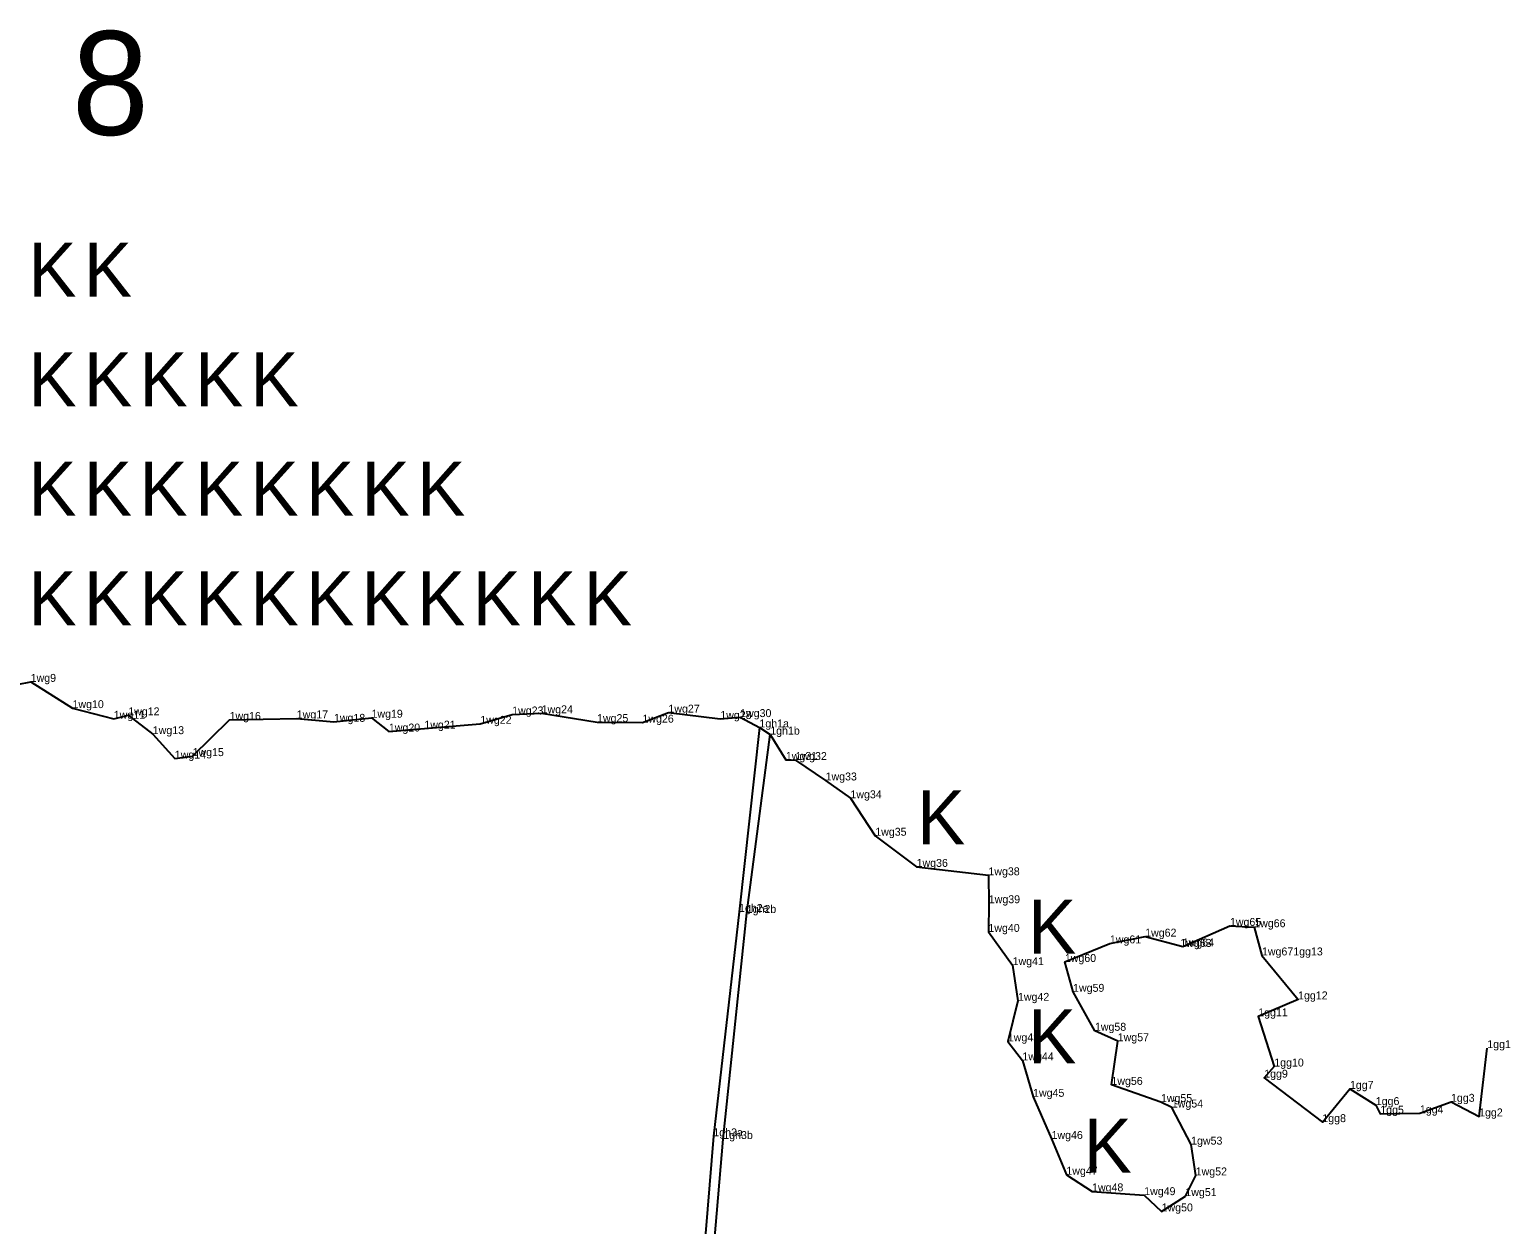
# Model space of a CAD drawing. Extents: x 2072529 to 2268812, y 436423 to 470008.
# Drawn here: x 2077727 to 2078660, y 466165 to 466918 of the extents above; entities that cross this region are included whole.
import ezdxf

# ---------------------------------------------------------------- set-up
doc = ezdxf.new("R2010")
doc.units = 0
for name, color, linetype in [('Old_Level_20', 7, 'Continuous'), ('Old_Level_52', 7, 'Continuous'), ('Old_Level_55', 7, 'Continuous'), ('Old_Level_60', 7, 'Continuous'), ('Old_Level_62', 7, 'Continuous')]:
    doc.layers.add(name, color=color, linetype=linetype)

msp = doc.modelspace()

# ---------------------------------------------------------------- linework, layer by layer
at = {"layer": 'Old_Level_20'}
for p, q in [((2077727.975, 466507.145), (2077727.975, 466507.145)), ((2077754.339, 466490.591), (2077754.339, 466490.591)), ((2077780.327, 466483.888), (2077780.327, 466483.888)), ((2077789.456, 466486.053), (2077789.456, 466486.053)), ((2077853.309, 466483.162), (2077853.309, 466483.162)), ((2077895.657, 466484.138), (2077895.657, 466484.138)), ((2077919.067, 466481.96), (2077919.067, 466481.96)), ((2077942.748, 466484.559), (2077942.748, 466484.559)), ((2078011.301, 466480.697), (2078011.301, 466480.697)), ((2078031.407, 466486.61), (2078031.407, 466486.61)), ((2078049.961, 466487.348), (2078049.961, 466487.348)), ((2078084.877, 466481.812), (2078084.877, 466481.812)), ((2078113.505, 466481.452), (2078113.505, 466481.452)), ((2078129.863, 466487.752), (2078129.863, 466487.752)), ((2078162.544, 466483.745), (2078162.544, 466483.745)), ((2078175.045, 466484.952), (2078175.045, 466484.952)), ((2077804.913, 466474.191), (2077804.913, 466474.191)), ((2077953.696, 466475.857), (2077953.696, 466475.857)), ((2077976.06, 466477.674), (2077976.06, 466477.674)), ((2078187.207, 466478.434), (2078187.207, 466478.434)), ((2078194.015, 466473.907), (2078194.015, 466473.907)), ((2077829.993, 466460.363), (2077829.993, 466460.363)), ((2077818.794, 466458.784), (2077818.794, 466458.784)), ((2078203.848, 466457.951), (2078203.848, 466457.951)), ((2078209.968, 466457.902), (2078209.968, 466457.902)), ((2078228.902, 466445.021), (2078228.902, 466445.021)), ((2078244.557, 466433.776), (2078244.557, 466433.776)), ((2078260.193, 466410.189), (2078260.193, 466410.189)), ((2078286.245, 466390.562), (2078286.245, 466390.562)), ((2078331.503, 466385.247), (2078331.503, 466385.247)), ((2078331.743, 466367.661), (2078331.743, 466367.661)), ((2078174.376, 466362.169), (2078174.376, 466362.169)), ((2078179.216, 466361.517), (2078179.216, 466361.517)), ((2078331.496, 466349.591), (2078331.496, 466349.591)), ((2078483.701, 466353.355), (2078483.701, 466353.355)), ((2078499.018, 466352.524), (2078499.018, 466352.524)), ((2078408.043, 466342.358), (2078408.043, 466342.358)), ((2078430.278, 466346.593), (2078430.278, 466346.593)), ((2078452.411, 466340.162), (2078452.411, 466340.162)), ((2078453.974, 466340.433), (2078453.974, 466340.433)), ((2078379.66, 466330.642), (2078379.66, 466330.642)), ((2078503.883, 466334.766), (2078503.883, 466334.766)), ((2078346.769, 466328.634), (2078346.769, 466328.634)), ((2078384.855, 466311.837), (2078384.855, 466311.837)), ((2078350.124, 466306.158), (2078350.124, 466306.158)), ((2078526.657, 466307.071), (2078526.657, 466307.071)), ((2078501.524, 466296.378), (2078501.524, 466296.378)), ((2078398.619, 466287.287), (2078398.619, 466287.287)), ((2078343.722, 466280.609), (2078343.722, 466280.609)), ((2078412.993, 466280.709), (2078412.993, 466280.709)), ((2078645.877, 466276.357), (2078645.877, 466276.357)), ((2078352.938, 466268.622), (2078352.938, 466268.622)), ((2078511.628, 466264.771), (2078511.628, 466264.771)), ((2078505.302, 466257.733), (2078505.302, 466257.733)), ((2078359.654, 466245.681), (2078359.654, 466245.681)), ((2078409.028, 466253.182), (2078409.028, 466253.182)), ((2078559.306, 466250.672), (2078559.306, 466250.672)), ((2078440.214, 466242.347), (2078440.214, 466242.347)), ((2078447.084, 466238.917), (2078447.084, 466238.917)), ((2078575.617, 466240.472), (2078575.617, 466240.472)), ((2078623.014, 466242.534), (2078623.014, 466242.534)), ((2078541.943, 466229.718), (2078541.943, 466229.718)), ((2078578.457, 466235.03), (2078578.457, 466235.03)), ((2078603.386, 466235.274), (2078603.386, 466235.274)), ((2078640.73, 466233.35), (2078640.73, 466233.35)), ((2078158.18, 466220.774), (2078158.18, 466220.774)), ((2078164.441, 466219.076), (2078164.441, 466219.076)), ((2078371.274, 466219.099), (2078371.274, 466219.099)), ((2078459.238, 466215.548), (2078459.238, 466215.548)), ((2078380.635, 466196.563), (2078380.635, 466196.563)), ((2078462.125, 466196.13), (2078462.125, 466196.13)), ((2078396.815, 466186.08), (2078396.815, 466186.08)), ((2078429.669, 466183.704), (2078429.669, 466183.704)), ((2078455.603, 466183.131), (2078455.603, 466183.131)), ((2078440.642, 466173.47), (2078440.642, 466173.47))]:
    msp.add_line(p, q, dxfattribs=at)
at = {"layer": 'Old_Level_52'}
for points in [[(2077710.931, 466503.755), (2077727.975, 466507.145), (2077754.339, 466490.591), (2077780.327, 466483.888), (2077789.456, 466486.053), (2077804.913, 466474.191), (2077818.794, 466458.784), (2077829.993, 466460.363), (2077853.309, 466483.162), (2077895.657, 466484.138), (2077919.067, 466481.96), (2077942.748, 466484.559), (2077953.696, 466475.857), (2077976.06, 466477.674), (2078011.301, 466480.697), (2078031.407, 466486.61), (2078049.961, 466487.348), (2078084.877, 466481.812), (2078113.505, 466481.452), (2078129.863, 466487.752), (2078162.544, 466483.745), (2078175.045, 466484.952), (2078187.207, 466478.434), (2078194.015, 466473.907), (2078203.848, 466457.951), (2078209.968, 466457.902), (2078228.902, 466445.021), (2078244.557, 466433.776), (2078260.193, 466410.189), (2078286.245, 466390.562), (2078331.503, 466385.247), (2078331.743, 466367.661), (2078331.496, 466349.591), (2078346.769, 466328.634), (2078350.124, 466306.158), (2078343.722, 466280.609), (2078352.938, 466268.622), (2078359.654, 466245.681), (2078371.274, 466219.099), (2078380.635, 466196.563), (2078396.815, 466186.08), (2078429.669, 466183.704), (2078440.642, 466173.47), (2078455.603, 466183.131), (2078462.125, 466196.13), (2078459.238, 466215.548), (2078447.084, 466238.917), (2078440.214, 466242.347), (2078409.028, 466253.182), (2078412.993, 466280.709), (2078398.619, 466287.287), (2078384.855, 466311.837), (2078379.66, 466330.642), (2078408.043, 466342.358)], [(2078187.207, 466478.434), (2078174.376, 466362.169), (2078158.18, 466220.774), (2078147.017, 466082.829), (2078142.832, 465971.82), (2078137.396, 465936.903), (2078115.034, 465901.653), (2078045.501, 465848.946), (2078008.251, 465812.431), (2078013.504, 465803.681), (2078049.793, 465845.457), (2078119.546, 465896.835), (2078141.846, 465931.823), (2078148.473, 465973.539), (2078152.623, 466081.039), (2078164.441, 466219.076), (2078179.216, 466361.517), (2078194.015, 466473.907)], [(2078408.043, 466342.358), (2078430.278, 466346.593), (2078453.974, 466340.433), (2078453.974, 466340.433), (2078483.701, 466353.355), (2078499.018, 466352.524), (2078503.883, 466334.766)], [(2078503.883, 466334.766), (2078526.657, 466307.071), (2078501.524, 466296.378), (2078511.628, 466264.771), (2078505.302, 466257.733), (2078541.943, 466229.718), (2078559.306, 466250.672), (2078575.617, 466240.472), (2078578.457, 466235.03), (2078603.386, 466235.274), (2078623.014, 466242.534), (2078640.73, 466233.35), (2078645.877, 466276.357)]]:
    msp.add_lwpolyline(points, dxfattribs=at)

# ---------------------------------------------------------------- texts
at = {"layer": 'Old_Level_55'}
for p in [(2077726.487, 466749.857), (2077761.487, 466749.857), (2077726.487, 466680.857), (2077761.487, 466680.857), (2077796.487, 466680.857), (2077831.487, 466680.857), (2077866.487, 466680.857), (2077726.487, 466611.857), (2077761.487, 466611.857), (2077796.487, 466611.857), (2077831.487, 466611.857), (2077866.487, 466611.857), (2077901.487, 466611.857), (2077936.487, 466611.857), (2077971.487, 466611.857), (2077726.487, 466542.857), (2077761.487, 466542.857), (2077796.487, 466542.857), (2077831.487, 466542.857), (2077866.487, 466542.857), (2077901.487, 466542.857), (2077936.487, 466542.857), (2077971.487, 466542.857), (2078006.487, 466542.857), (2078041.487, 466542.857), (2078076.487, 466542.857), (2078286.487, 466404.857), (2078356.487, 466335.857), (2078356.487, 466266.857), (2078391.487, 466197.857)]:
    msp.add_text('K', height=34, dxfattribs=at).set_placement(p)
at = {"layer": 'Old_Level_60'}
for s, p in [('1wg9', (2077727.975, 466507.145)), ('1wg10', (2077754.339, 466490.591)), ('1wg11', (2077780.327, 466483.888)), ('1wg12', (2077789.456, 466486.053)), ('1wg16', (2077853.309, 466483.162)), ('1wg17', (2077895.657, 466484.138)), ('1wg19', (2077942.748, 466484.559)), ('1wg23', (2078031.407, 466486.61)), ('1wg24', (2078049.961, 466487.348)), ('1wg27', (2078129.863, 466487.752)), ('1wg28', (2078162.544, 466483.745)), ('1wg30', (2078175.045, 466484.952)), ('1wg13', (2077804.913, 466474.191)), ('1wg18', (2077919.067, 466481.96)), ('1wg20', (2077953.696, 466475.857)), ('1wg21', (2077976.06, 466477.674)), ('1wg22', (2078011.301, 466480.697)), ('1wg25', (2078084.877, 466481.812)), ('1wg26', (2078113.505, 466481.452)), ('1gh1a', (2078187.207, 466478.434)), ('1gh1b', (2078194.015, 466473.907)), ('1wg14', (2077818.794, 466458.784)), ('1wg15', (2077829.993, 466460.363)), ('1wg31', (2078203.848, 466457.951)), ('1wg32', (2078209.968, 466457.902)), ('1wg33', (2078228.902, 466445.021)), ('1wg34', (2078244.557, 466433.776)), ('1wg35', (2078260.193, 466410.189)), ('1wg36', (2078286.245, 466390.562)), ('1wg38', (2078331.503, 466385.247)), ('1gh2a', (2078174.376, 466362.169)), ('1gh2b', (2078179.216, 466361.517)), ('1wg39', (2078331.743, 466367.661)), ('1wg65', (2078483.701, 466353.355)), ('1wg66', (2078499.018, 466352.524)), ('1wg40', (2078331.496, 466349.591)), ('1wg62', (2078430.278, 466346.593)), ('1wg61', (2078408.043, 466342.358)), ('1wg63', (2078452.411, 466340.162)), ('1wg64', (2078453.974, 466340.433)), ('1wg671gg13', (2078503.883, 466334.766)), ('1wg41', (2078346.769, 466328.634)), ('1wg60', (2078379.66, 466330.642)), ('1wg42', (2078350.124, 466306.158)), ('1wg59', (2078384.855, 466311.837)), ('1gg12', (2078526.657, 466307.071)), ('1gg11', (2078501.524, 466296.378)), ('1wg58', (2078398.619, 466287.287)), ('1wg43', (2078343.722, 466280.609)), ('1wg57', (2078412.993, 466280.709)), ('1wg44', (2078352.938, 466268.622)), ('1gg1', (2078645.877, 466276.357)), ('1gg10', (2078511.628, 466264.771)), ('1wg56', (2078409.028, 466253.182)), ('1gg9', (2078505.302, 466257.733)), ('1gg7', (2078559.306, 466250.672)), ('1wg45', (2078359.654, 466245.681)), ('1wg55', (2078440.214, 466242.347)), ('1gg6', (2078575.617, 466240.472)), ('1gg3', (2078623.014, 466242.534)), ('1wg54', (2078447.084, 466238.917)), ('1gg5', (2078578.457, 466235.03)), ('1gg4', (2078603.386, 466235.274)), ('1gg2', (2078640.73, 466233.35)), ('1gg8', (2078541.943, 466229.718)), ('1gh3a', (2078158.18, 466220.774)), ('1gh3b', (2078164.441, 466219.076)), ('1wg46', (2078371.274, 466219.099)), ('1gw53', (2078459.238, 466215.548)), ('1wg47', (2078380.635, 466196.563)), ('1wg52', (2078462.125, 466196.13)), ('1wg48', (2078396.815, 466186.08)), ('1wg49', (2078429.669, 466183.704)), ('1wg51', (2078455.603, 466183.131)), ('1wg50', (2078440.642, 466173.47))]:
    msp.add_text(s, height=5, dxfattribs=at).set_placement(p)
at = {"layer": 'Old_Level_62'}
msp.add_text('8', height=65.34, dxfattribs=at).set_placement((2077753.886, 466851.825))

doc.saveas('drawing.dxf')
